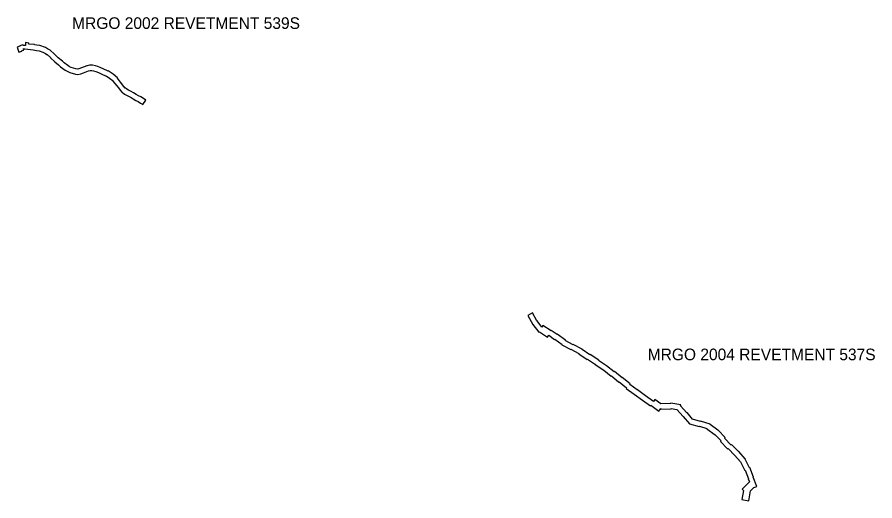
# Model space of a CAD drawing. Extents: x 2650582 to 3923188, y 277893 to 989177.
# Drawn here: x 3819280 to 3831095, y 485884 to 492544 of the extents above; entities that cross this region are included whole.
import ezdxf

# ---------------------------------------------------------------- set-up
doc = ezdxf.new("R2010")
doc.units = 0
doc.layers.add('Level 3', color=7, linetype='Continuous')

msp = doc.modelspace()

# ---------------------------------------------------------------- linework, layer by layer
at = {"layer": 'Level 3'}
for points in [[(3819905, 491938), (3819843, 491986), (3819819, 492010), (3819795, 492034), (3819796, 492036), (3819734, 492090), (3819733, 492089), (3819700, 492110), (3819700, 492110), (3819669, 492125), (3819670, 492127), (3819592, 492155), (3819591, 492153), (3819553, 492159), (3819553, 492158), (3819520, 492164), (3819520, 492166), (3819439, 492173), (3819440, 492188), (3819396, 492193), (3819393, 492154), (3819362, 492156), (3819360, 492161), (3819318, 492149), (3819319, 492144), (3819280, 492131), (3819303, 492062), (3819343, 492075), (3819342, 492080), (3819371, 492088), (3819364, 492107), (3819388, 492106), (3819388, 492106), (3819428, 492102), (3819428, 492101), (3819503, 492095), (3819503, 492093), (3819546, 492085), (3819546, 492086), (3819585, 492080), (3819633, 492063), (3819632, 492062), (3819669, 492043), (3819691, 492029), (3819692, 492030), (3819741, 491987), (3819740, 491986), (3819799, 491927), (3819799, 491928), (3819850, 491888)], [(3819850, 491888), (3819850, 491888), (3819878, 491861), (3819878, 491860), (3819943, 491813), (3819943, 491814), (3819967, 491798), (3819967, 491798), (3820007, 491780), (3820007, 491781), (3820082, 491758), (3820082, 491760), (3820116, 491756), (3820116, 491754), (3820159, 491763), (3820159, 491765), (3820196, 491778), (3820195, 491779), (3820261, 491803), (3820261, 491803), (3820286, 491810), (3820286, 491810), (3820308, 491810), (3820334, 491806), (3820334, 491805), (3820365, 491796), (3820365, 491797), (3820401, 491781), (3820436, 491765), (3820507, 491733), (3820508, 491734), (3820553, 491704), (3820553, 491704), (3820602, 491665), (3820600, 491664), (3820652, 491598)], [(3820706, 491648), (3820706, 491648), (3820661, 491705), (3820663, 491708), (3820603, 491758), (3820604, 491759), (3820534, 491804), (3820533, 491802), (3820467, 491831), (3820431, 491847), (3820391, 491866), (3820391, 491865), (3820358, 491874), (3820358, 491876), (3820320, 491882), (3820320, 491884), (3820281, 491883), (3820281, 491883), (3820278, 491883), (3820276, 491883), (3820276, 491882), (3820243, 491874), (3820243, 491874), (3820242, 491874), (3820238, 491873), (3820238, 491873), (3820165, 491845), (3820165, 491845), (3820129, 491832), (3820129, 491831), (3820118, 491829), (3820088, 491833), (3820024, 491852), (3820024, 491852), (3820003, 491862), (3819979, 491878), (3819978, 491878), (3819929, 491913), (3819904, 491937), (3819905, 491938)], [(3820652, 491598), (3820652, 491598), (3820674, 491569), (3820697, 491538), (3820698, 491538), (3820724, 491509), (3820726, 491511), (3820758, 491482), (3820760, 491485), (3820776, 491476), (3820776, 491476), (3820814, 491455), (3820849, 491436), (3820878, 491420), (3820878, 491420), (3820917, 491398), (3820947, 491381), (3820947, 491381), (3820980, 491361), (3821013, 491340), (3821052, 491401), (3821019, 491422), (3820982, 491446), (3820982, 491446), (3820952, 491462), (3820918, 491481), (3820918, 491481), (3820884, 491500), (3820850, 491519), (3820816, 491538), (3820816, 491538), (3820791, 491551), (3820791, 491551), (3820770, 491569), (3820769, 491568), (3820749, 491590), (3820749, 491590), (3820706, 491648)], [(3826381, 488472), (3826315, 488435), (3826383, 488313), (3826385, 488314), (3826467, 488206), (3826474, 488212), (3826587, 488138), (3826603, 488163), (3826681, 488106), (3826685, 488111), (3826786, 488038), (3826783, 488033), (3826907, 487967), (3826909, 487971), (3827019, 487912), (3827016, 487908), (3827132, 487830), (3827136, 487835), (3827245, 487762), (3827244, 487759), (3827360, 487681), (3827360, 487681), (3827463, 487601), (3827466, 487604), (3827570, 487519), (3827573, 487521), (3827676, 487440), (3827671, 487433), (3827781, 487353), (3827780, 487352), (3827893, 487270), (3827895, 487272), (3828005, 487192), (3828010, 487199), (3828120, 487120)], [(3828064, 487280), (3828044, 487253), (3827936, 487331), (3827824, 487413), (3827823, 487412), (3827719, 487488), (3827725, 487495), (3827614, 487581), (3827612, 487579), (3827507, 487663), (3827505, 487660), (3827398, 487744), (3827397, 487743), (3827288, 487817), (3827291, 487821), (3827175, 487900), (3827170, 487893), (3827061, 487967), (3827063, 487972), (3826940, 488038), (3826937, 488033), (3826829, 488090), (3826833, 488095), (3826720, 488177), (3826717, 488174), (3826638, 488231), (3826634, 488225), (3826523, 488296), (3826509, 488275), (3826442, 488363), (3826441, 488363), (3826381, 488472)], [(3829262, 485901), (3829358, 485884), (3829382, 486022), (3829382, 486022), (3829426, 486066), (3829468, 486082), (3829419, 486209), (3829424, 486211), (3829374, 486341), (3829370, 486340), (3829310, 486458), (3829311, 486458), (3829309, 486460), (3829308, 486462), (3829308, 486462), (3829219, 486564), (3829215, 486561), (3829121, 486658), (3829115, 486652), (3829023, 486747), (3829032, 486756), (3828935, 486857), (3828933, 486855), (3828826, 486933), (3828828, 486940), (3828695, 486983), (3828693, 486978), (3828582, 487010), (3828508, 487098), (3828505, 487096), (3828419, 487193), (3828421, 487206), (3828283, 487230), (3828282, 487222), (3828146, 487220), (3828146, 487219), (3828064, 487280)], [(3828120, 487120), (3828147, 487157), (3828148, 487148), (3828288, 487150), (3828287, 487155), (3828367, 487140), (3828454, 487045), (3828455, 487046), (3828541, 486943), (3828543, 486945), (3828543, 486945), (3828677, 486906), (3828679, 486911), (3828781, 486878), (3828780, 486876), (3828893, 486794), (3828894, 486795), (3828977, 486709), (3828968, 486700), (3829065, 486599), (3829073, 486606), (3829167, 486508), (3829168, 486509), (3829245, 486421), (3829305, 486303), (3829309, 486305), (3829354, 486188), (3829351, 486187), (3829367, 486144), (3829367, 486144), (3829268, 486045), (3829285, 486028), (3829262, 485901)]]:
    msp.add_lwpolyline(points, dxfattribs=at)

# ---------------------------------------------------------------- texts
for s, p in [('MRGO 2002 REVETMENT 539S', (3820037, 492382)), ('MRGO 2004 REVETMENT 537S', (3827966, 487820))]:
    msp.add_text(s, height=160, dxfattribs=at).set_placement(p)

doc.saveas('drawing.dxf')
